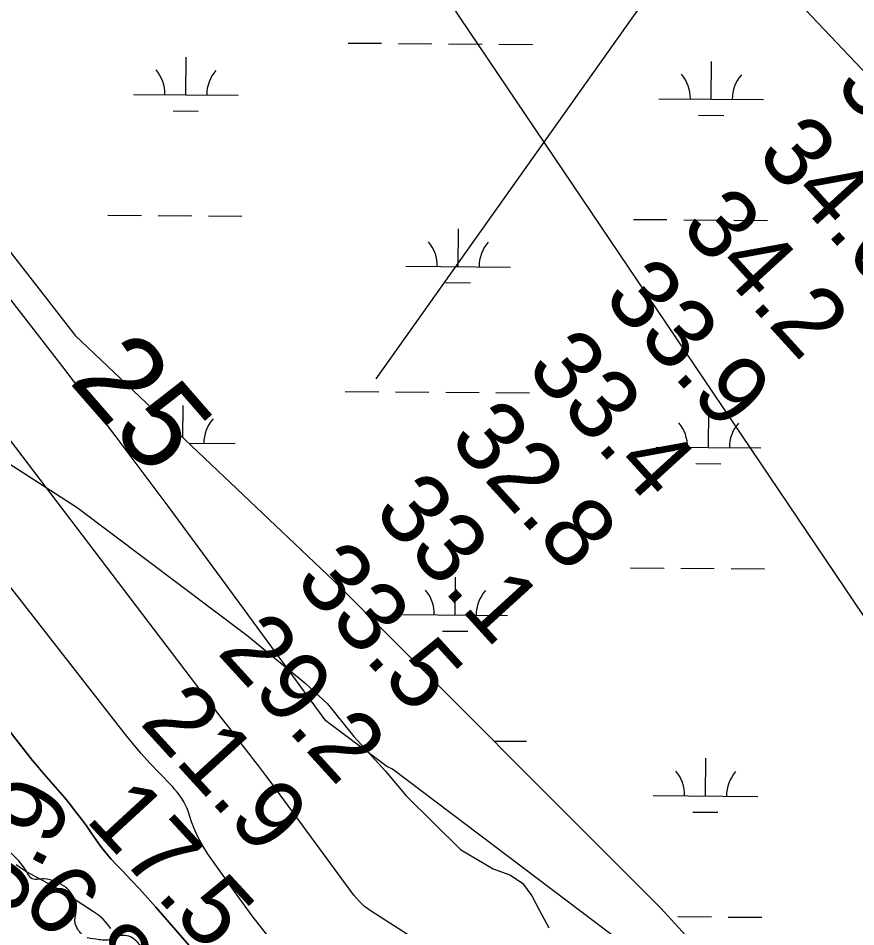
# Model space of a CAD drawing. Extents: x 3271442 to 3309282, y 752266 to 777610.
# Drawn here: x 3293605 to 3294405, y 766109 to 766977 of the extents above; entities that cross this region are included whole.
import ezdxf

# ---------------------------------------------------------------- set-up
doc = ezdxf.new("R2010")
doc.units = 0
for name, color, linetype in [('V-RIVR-EDGE', 7, 'Continuous'), ('V-RIVR-RANG', 7, 'Continuous'), ('V-SITE-VEGE', 7, 'Continuous'), ('V-TOPO-DPTH', 7, 'Continuous'), ('V-TOPO-MAJR', 7, 'Continuous'), ('V-TOPO-MAJR-IDEN', 7, 'Continuous'), ('V-TOPO-MINR', 7, 'Continuous'), ('V-WETL-SWMP', 7, 'Continuous')]:
    doc.layers.add(name, color=color, linetype=linetype)

msp = doc.modelspace()

# ---------------------------------------------------------------- linework, layer by layer
at = {"layer": 'V-RIVR-EDGE'}
msp.add_spline([(3294767.35, 765164.01), (3294784.11, 765178.66), (3294798.84, 765195.35), (3294804.58, 765203.91), (3294811.53, 765210.01), (3294826.66, 765224.25), (3294838.92, 765234.83), (3294842.61, 765242.57), (3294846.3, 765247.05), (3294847.53, 765250.31), (3294847.95, 765254.39), (3294845.1, 765258.07), (3294841.84, 765259.3), (3294830.83, 765261.37), (3294820.22, 765261.8), (3294801.86, 765262.26), (3294788.4, 765261.07), (3294777.39, 765263.13), (3294769.65, 765268.46), (3294767.21, 765273.77), (3294764.39, 765288.87), (3294755.86, 765300.72), (3294743.65, 765315.03), (3294737.15, 765324.02), (3294728.61, 765336.28), (3294719.25, 765346.92), (3294713.95, 765349.38), (3294701.72, 765353.08), (3294698.47, 765356.35), (3294693.59, 765362.89), (3294690.35, 765373.51), (3294687.91, 765378.41), (3294681.4, 765385.77), (3294677.34, 765390.67), (3294668.36, 765392.74), (3294659.81, 765400.1), (3294647.2, 765412.78), (3294631.33, 765432.4), (3294612.21, 765452.85), (3294588.59, 765472.49), (3294570.27, 765486), (3294538.1, 765512.19), (3294486.8, 765555.57), (3294425.32, 765604.68), (3294374.41, 765641.12), (3294318.2, 765680.02), (3294242.85, 765733.65), (3294134.53, 765815.52), (3294069.78, 765866.27), (3294021.32, 765900.25), (3293981.37, 765915.85), (3293912.08, 765942.95), (3293878.25, 765958.54), (3293835.07, 765983.13), (3293820.41, 765997.03), (3293805.77, 766013.8), (3293793.57, 766029.33), (3293787.88, 766039.55), (3293784.63, 766044.45), (3293779.33, 766046.91), (3293774.43, 766047.33), (3293763.41, 766042.87), (3293761.37, 766042.06), (3293756.88, 766043.29), (3293754.84, 766041.67), (3293762.15, 766027.78), (3293759.69, 766024.11), (3293755.61, 766025.35), (3293750.73, 766031.07), (3293744.64, 766041.29), (3293733.66, 766059.67), (3293729.6, 766066.62), (3293726.78, 766079.68), (3293723.13, 766089.89), (3293718.66, 766095.2), (3293712.55, 766099.71), (3293699.08, 766099.74), (3293692.14, 766096.9), (3293679.49, 766097.34), (3293669.3, 766099.81), (3293661.57, 766108.4), (3293659.95, 766112.49), (3293660.79, 766123.91), (3293660, 766132.89), (3293656.75, 766140.24), (3293651.06, 766146.78), (3293641.28, 766152.11), (3293630.27, 766154.99), (3293617.62, 766155.84), (3293614.78, 766159.92), (3293595.66, 766182.41), (3293580.59, 766195.1), (3293564.3, 766204.93), (3293528.04, 766225.42), (3293500.77, 766251.6), (3293484.89, 766264.28), (3293463.71, 766281.06), (3293448.25, 766298.24), (3293430.75, 766315.01), (3293416.92, 766331.36), (3293392.92, 766359.98), (3293377.47, 766382.87), (3293338.87, 766446.61), (3293307.19, 766505.03), (3293288.91, 766539.35)], degree=3, dxfattribs=at)
at = {"layer": 'V-RIVR-RANG'}
msp.add_line((3294641.44, 767610.96), (3293946.97, 766632.33), dxfattribs=at)
at = {"layer": 'V-SITE-VEGE'}
msp.add_lwpolyline([(3293595.33, 766552.42), (3293661.65, 766509.53), (3293823.68, 766387.82), (3293879.19, 766342.13), (3293900.71, 766322.15), (3293926.15, 766290.79), (3293956.14, 766257.7), (3293975.93, 766234.32), (3294028, 766182.96), (3294059.19, 766164.65), (3294075.08, 766158.9), (3294086.98, 766150.9), (3294096.02, 766138.93), (3294103.35, 766124.69), (3294112.37, 766108.17)], dxfattribs=at)
at = {"layer": 'V-TOPO-DPTH'}
msp.add_lwpolyline([(3293500.55, 766419.23), (3293619.23, 766268.14), (3293623.45, 766262.89), (3293627.75, 766257.72), (3293632.17, 766252.64), (3293636.67, 766247.63), (3293641.17, 766242.62), (3293645.59, 766237.54), (3293649.88, 766232.36), (3293654.09, 766227.1), (3293661.11, 766218.12), (3293665.91, 766211.84), (3293670.61, 766205.5), (3293675.18, 766199.05), (3293679.65, 766192.54), (3293684.21, 766186.12), (3293689.01, 766179.87), (3293694.14, 766173.91), (3293699.5, 766168.12), (3293704.98, 766162.52), (3293713.17, 766154.01), (3293721.26, 766145.4), (3293729.2, 766136.65), (3293737.03, 766127.81), (3293775.09, 766084.1)], dxfattribs=at)
at = {"layer": 'V-TOPO-MAJR'}
msp.add_lwpolyline([(3294528.74, 765832.31), (3293963.07, 766259.64), (3293957.6, 766262.42), (3293899.15, 766305.81), (3293799.62, 766441.73), (3293749.54, 766509.46), (3293699.07, 766576.89), (3293647.98, 766643.85), (3293596.49, 766710.51), (3293466.02, 766877.85), (3293350.88, 767444.27), (3293350.36, 767449.93), (3293347.47, 767502.62), (3293345.61, 767534.65), (3293343.62, 767566.68), (3293341.42, 767598.69), (3293339.09, 767630.7), (3293331.22, 767734.37), (3293330.22, 767750.03), (3293378.36, 767912.13), (3293567.51, 768424.38), (3293568.58, 768447.38), (3293570.96, 768470.28), (3293574.22, 768493.12)], dxfattribs=at)
at = {"layer": 'V-TOPO-MINR'}
for points in [[(3293748.46, 767626.29), (3294488.88, 766846.38)], [(3294681.6, 766008.15), (3293803.52, 767309.82)], [(3294441.63, 765803.52), (3293942.44, 766124.11), (3293936.35, 766128.47), (3293930.96, 766133.66), (3293926.04, 766139.42), (3293855.63, 766235.28), (3293848.87, 766244.41), (3293842.07, 766253.51), (3293835.21, 766262.55), (3293828.31, 766271.57), (3293827.89, 766272.1), (3293820.76, 766281.36), (3293813.64, 766290.63), (3293806.53, 766299.91), (3293799.43, 766309.2), (3293510.75, 766687.81)], [(3293843.72, 766100.62), (3293828.98, 766119.83), (3293814.63, 766139.35), (3293786.23, 766179.34), (3293781.64, 766186.47), (3293777.5, 766193.83), (3293774.04, 766201.52), (3293771.03, 766209.45), (3293768.02, 766218.6), (3293766.72, 766222.06), (3293765.25, 766225.44), (3293763.52, 766228.68), (3293761.6, 766231.85), (3293759.48, 766234.88), (3293757.24, 766237.83), (3293754.85, 766240.65), (3293752.35, 766243.38), (3293739.93, 766256.22), (3293731.29, 766265.44), (3293722.86, 766274.83), (3293714.72, 766284.48), (3293706.78, 766294.31), (3293477.13, 766588.1)], [(3293775.09, 766084.1), (3293737.03, 766127.81), (3293729.2, 766136.65), (3293721.26, 766145.4), (3293713.17, 766154.01), (3293704.98, 766162.52), (3293699.5, 766168.12), (3293694.14, 766173.91), (3293689.01, 766179.87), (3293684.21, 766186.12), (3293679.65, 766192.54), (3293675.18, 766199.05), (3293670.61, 766205.5), (3293665.91, 766211.84), (3293661.11, 766218.12), (3293654.09, 766227.1), (3293649.88, 766232.36), (3293645.59, 766237.54), (3293641.17, 766242.62), (3293636.67, 766247.63), (3293632.17, 766252.64), (3293627.75, 766257.72), (3293623.45, 766262.89), (3293619.23, 766268.14), (3293500.55, 766419.23)], [(3293693.9, 766107.58), (3293690.33, 766112.16), (3293686.45, 766116.42), (3293682.09, 766120.17), (3293677.41, 766123.6), (3293656.91, 766136.8), (3293648.09, 766142.31), (3293639.16, 766147.64), (3293630.08, 766152.71), (3293620.9, 766157.6), (3293611.94, 766162.78), (3293603.39, 766168.49)]]:
    msp.add_lwpolyline(points, dxfattribs=at)
at = {"layer": 'V-WETL-SWMP'}
for p, q in [((3293920.52, 766953.07), (3293952.52, 766952.81)), ((3293968.52, 766952.68), (3294000.52, 766952.41)), ((3294016.52, 766952.28), (3294048.52, 766952.02)), ((3294064.52, 766951.89), (3294096.52, 766951.62)), ((3293765.52, 766903.61), (3293765.81, 766939.61)), ((3294267.41, 766899.47), (3294267.71, 766935.47)), ((3293715.52, 766904.02), (3293815.52, 766903.2)), ((3294217.41, 766899.88), (3294317.41, 766899.06)), ((3293753.39, 766888.28), (3293777.39, 766888.08)), ((3294255.28, 766884.14), (3294279.28, 766883.94)), ((3293691.16, 766788.78), (3293723.16, 766788.52)), ((3293739.16, 766788.39), (3293771.16, 766788.12)), ((3293787.16, 766787.99), (3293819.16, 766787.73)), ((3294193.05, 766784.65), (3294225.05, 766784.39)), ((3294241.05, 766784.25), (3294273.05, 766783.99)), ((3294289.05, 766783.86), (3294321.05, 766783.6)), ((3294025.61, 766739.6), (3294025.91, 766775.6)), ((3293975.61, 766740.01), (3294075.61, 766739.19)), ((3294013.48, 766724.27), (3294037.48, 766724.07)), ((3293917.78, 766620.41), (3293949.78, 766620.15)), ((3293965.78, 766620.02), (3293997.78, 766619.75)), ((3294013.78, 766619.62), (3294045.78, 766619.36)), ((3294061.78, 766619.22), (3294093.78, 766618.96)), ((3293762.82, 766576.13), (3293763.07, 766606.94)), ((3294264.67, 766566.81), (3294264.96, 766602.81)), ((3293768.34, 766570.9), (3293812.78, 766570.53)), ((3294214.67, 766567.22), (3294314.67, 766566.4)), ((3294252.54, 766551.48), (3294276.54, 766551.28)), ((3294190.31, 766451.99), (3294222.31, 766451.72)), ((3294238.31, 766451.59), (3294270.31, 766451.33)), ((3294286.31, 766451.2), (3294318.31, 766450.93)), ((3294022.87, 766406.93), (3294023.17, 766442.93)), ((3293972.87, 766407.35), (3294072.87, 766406.52)), ((3294010.74, 766391.6), (3294034.74, 766391.4)), ((3294059.78, 766286.55), (3294091.04, 766286.3)), ((3294261.93, 766234.15), (3294262.22, 766270.14)), ((3294211.93, 766234.56), (3294311.93, 766233.73)), ((3294249.8, 766218.81), (3294273.8, 766218.62)), ((3294235.57, 766118.93), (3294267.57, 766118.66)), ((3294283.57, 766118.53), (3294315.57, 766118.27))]:
    msp.add_line(p, q, dxfattribs=at)
msp.add_lwpolyline([(3294138.69, 769649.41), (3294089.07, 769486.27), (3293945.95, 769147.74), (3293815.84, 768848.27), (3293659.7, 768509.75), (3293594.65, 768132.16), (3293516.58, 767884.77), (3293451.52, 767637.39), (3293451.52, 767168.65), (3293477.54, 766986.37), (3293568.62, 766791.07), (3293659.7, 766673.88), (3293906.92, 766439.52), (3294219.19, 766127.03), (3294362.31, 765970.79)], dxfattribs=at)
for centre, start, end in [((3293710.28, 766904.54), 358.75626, 40.29992), ((3293820.76, 766903.63), 138.75625, 180.29991), ((3294212.17, 766900.4), 358.75626, 40.29992), ((3294322.65, 766899.49), 138.75625, 180.29991), ((3293970.37, 766740.53), 358.75626, 40.29992), ((3294080.86, 766739.62), 138.75625, 180.29991), ((3293818.02, 766570.96), 138.75625, 180.29991), ((3294209.43, 766567.74), 358.75626, 40.29992), ((3294319.91, 766566.83), 138.75625, 180.29991), ((3293967.63, 766407.86), 358.75626, 40.29992), ((3294078.12, 766406.95), 138.75625, 180.29991), ((3294206.69, 766235.08), 358.75626, 40.29992), ((3294317.17, 766234.17), 138.75625, 180.29991)]:
    msp.add_arc(centre, 35.25, start, end, dxfattribs=at)

# ---------------------------------------------------------------- texts
at = {"layer": 'V-RIVR-RANG'}
for s, rotation, p in [('34.3', 312.36833, (3294384.14, 766911.51)), ('34.6', 312.36833, (3294309.18, 766845.3)), ('34.2', 312.36833, (3294236.71, 766776.36)), ('33.9', 312.36833, (3294162.81, 766708.99)), ('33.4', 312.36833, (3294089.27, 766641.22)), ('32.8', 312.36833, (3294015.56, 766573.65)), ('33.1', 312.36833, (3293943.44, 766504.32)), ('33.5', 312.36833, (3293868.13, 766438.51)), ('29.2', 312.36833, (3293794.41, 766370.93)), ('21.9', 312.36833, (3293720.51, 766303.56)), ('9.9', 62.71911, (3293602.12, 766117.31)), ('17.5', 312.65058, (3293668.64, 766211.41)), ('6.8', 312.65058, (3293606.36, 766131.42))]:
    msp.add_text(s, height=67, rotation=rotation, dxfattribs=at).set_placement(p)
at = {"layer": 'V-TOPO-MAJR-IDEN'}
msp.add_text('25', height=83, rotation=311.08555, dxfattribs=at).set_placement((3293652.9, 766629.84))

doc.saveas('drawing.dxf')
